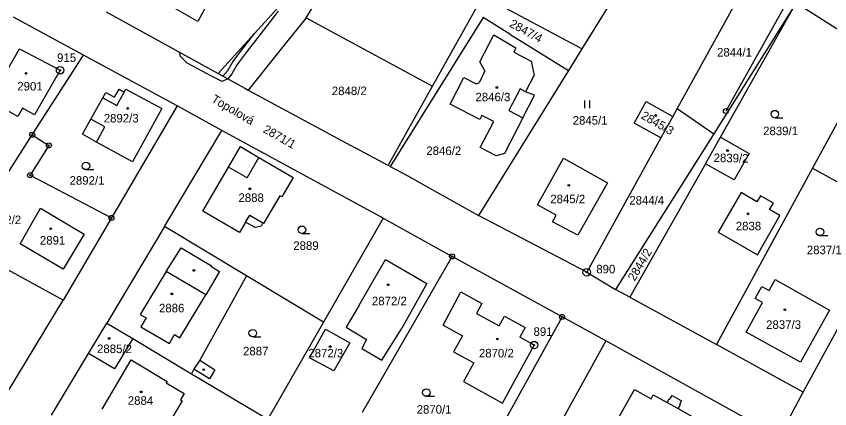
# Model space of a CAD drawing. Extents: x -755819 to -753140, y -1169796 to -1166000.
# Drawn here: x -754027.3 to -753865.3, y -1168878.8 to -1168800.6 of the extents above; entities that cross this region are included whole.
import ezdxf

# ---------------------------------------------------------------- set-up
doc = ezdxf.new("R2010")
doc.units = 0
for name, color, linetype in [('Vrstva 1', 7, 'Continuous'), ('Vrstva 12', 7, 'Continuous'), ('Vrstva 15', 7, 'Continuous'), ('Vrstva 17', 7, 'Continuous'), ('Vrstva 18', 7, 'Continuous'), ('Vrstva 19', 7, 'Continuous'), ('Vrstva 24', 7, 'Continuous'), ('Vrstva 25', 7, 'Continuous'), ('Vrstva 26', 7, 'Continuous'), ('Vrstva 27', 7, 'Continuous'), ('Vrstva 4', 7, 'Continuous'), ('Vrstva 6', 7, 'Continuous')]:
    doc.layers.add(name, color=color, linetype=linetype)

msp = doc.modelspace()

# ---------------------------------------------------------------- linework, layer by layer
at = {"layer": 'Vrstva 1'}
for p, q in [((-753898.68, -1168781.27), (-753914.68, -1168807.16)), ((-753981.78, -1168784.29), (-753991.15, -1168801.66)), ((-753969.59, -1168800.93), (-753958.71, -1168783.78)), ((-753879.77, -1168790.2), (-753895.67, -1168819)), ((-753991.15, -1168801.66), (-753997.63, -1168797.97)), ((-753973.79, -1168797.39), (-753987.09, -1168812.06)), ((-753944.38, -1168814.56), (-753934.33, -1168796.61)), ((-753914.68, -1168807.16), (-753934.33, -1168796.61)), ((-753887.05, -1168824.75), (-753871.98, -1168797.94)), ((-753871.98, -1168797.94), (-753856.24, -1168807.92)), ((-754009.43, -1168799.73), (-753987.09, -1168812.06)), ((-754013.92, -1168808.37), (-754027.85, -1168800.8)), ((-753969.59, -1168800.93), (-753974, -1168806.46)), ((-753969.59, -1168800.93), (-753944.38, -1168814.56)), ((-753934.33, -1168800.91), (-753952.81, -1168830.57)), ((-753929, -1168804.21), (-753934.33, -1168800.91)), ((-753934.96, -1168809.73), (-753932.17, -1168804.33)), ((-753932.17, -1168804.33), (-753927.77, -1168806.93)), ((-753929, -1168804.21), (-753917.32, -1168811.43)), ((-754031.7, -1168815.81), (-754026.65, -1168807.13)), ((-754026.65, -1168807.13), (-754018.57, -1168811.39)), ((-753974, -1168806.46), (-753981.09, -1168815.36)), ((-753927.77, -1168806.93), (-753928.22, -1168807.8)), ((-753928.22, -1168807.8), (-753924.72, -1168809.62)), ((-753914.68, -1168807.16), (-753917.32, -1168811.43)), ((-754024.13, -1168824.24), (-754013.92, -1168808.37)), ((-753995.25, -1168818.52), (-754013.92, -1168808.37)), ((-753856.24, -1168807.92), (-753868.74, -1168830.93)), ((-753933.96, -1168811.53), (-753934.96, -1168809.73)), ((-753924.72, -1168809.62), (-753924.15, -1168812.36)), ((-754018.57, -1168811.39), (-754023.65, -1168820.28)), ((-753987.09, -1168812.06), (-753981.78, -1168814.99)), ((-753917.32, -1168811.43), (-753935.21, -1168840.35)), ((-753933.96, -1168811.53), (-753935.1, -1168813.89)), ((-753924.15, -1168812.36), (-753925.87, -1168815.67)), ((-753940.89, -1168818.18), (-753938.14, -1168812.87)), ((-753938.14, -1168812.87), (-753935.72, -1168814.11)), ((-753935.72, -1168814.11), (-753935.1, -1168813.89)), ((-754010.06, -1168816.9), (-754009.47, -1168815.84)), ((-754009.47, -1168815.84), (-754007.76, -1168816.79)), ((-754007.76, -1168816.79), (-754006.84, -1168815.17)), ((-754006.84, -1168815.17), (-754005.81, -1168815.78)), ((-754005.81, -1168815.78), (-754005.46, -1168815.14)), ((-754005.46, -1168815.14), (-753998.32, -1168819.05)), ((-753981.78, -1168814.99), (-753981.09, -1168815.36)), ((-753981.09, -1168815.36), (-753959.78, -1168826.88)), ((-753953.23, -1168830.35), (-753944.38, -1168814.56)), ((-753924.08, -1168816.36), (-753925.87, -1168815.67)), ((-754012.44, -1168821.17), (-754010.06, -1168816.9)), ((-753926.41, -1168820.85), (-753924.08, -1168816.36)), ((-754026.97, -1168820.63), (-754031.04, -1168818.37)), ((-754026.04, -1168818.95), (-754026.97, -1168820.63)), ((-754023.65, -1168820.28), (-754026.04, -1168818.95)), ((-753995.25, -1168818.52), (-754008.34, -1168840.82)), ((-753998.32, -1168819.05), (-754004.15, -1168829.63)), ((-753986.38, -1168823.38), (-753995.25, -1168818.52)), ((-753934.98, -1168821.23), (-753940.89, -1168818.18)), ((-753904.22, -1168821.91), (-753901.87, -1168817.65)), ((-753901.87, -1168817.65), (-753896.55, -1168820.59)), ((-753895.67, -1168819), (-753896.55, -1168820.59)), ((-753895.67, -1168819), (-753888.39, -1168824.04)), ((-753934.55, -1168820.4), (-753934.98, -1168821.23)), ((-753932.18, -1168821.59), (-753934.55, -1168820.4)), ((-753926.41, -1168820.85), (-753930.08, -1168827.96)), ((-753896.55, -1168820.59), (-753898.9, -1168824.85)), ((-754014.11, -1168824.16), (-754012.44, -1168821.17)), ((-753934.9, -1168826.8), (-753932.18, -1168821.59)), ((-753898.9, -1168824.85), (-753904.22, -1168821.91)), ((-753997.76, -1168842.52), (-753986.38, -1168823.38)), ((-753954.2, -1168840.89), (-753986.38, -1168823.38)), ((-754038.2, -1168846.1), (-754024.13, -1168824.24)), ((-754024.13, -1168824.24), (-754020.81, -1168826.37)), ((-754011.31, -1168825.7), (-754014.11, -1168824.16)), ((-754004.15, -1168829.63), (-754011.31, -1168825.7)), ((-753898.9, -1168824.85), (-753913.69, -1168851.64)), ((-753890.01, -1168830.02), (-753887.05, -1168824.75)), ((-753887.05, -1168824.75), (-753881.34, -1168827.96)), ((-754020.81, -1168826.37), (-754024.55, -1168832.29)), ((-753985.04, -1168830.7), (-753982.66, -1168826.58)), ((-753982.66, -1168826.58), (-753978.97, -1168828.8)), ((-753953.23, -1168830.35), (-753959.78, -1168826.88)), ((-753931.73, -1168828.46), (-753934.9, -1168826.8)), ((-753978.97, -1168828.8), (-753972.18, -1168832.77)), ((-753930.08, -1168827.96), (-753931.73, -1168828.46)), ((-753923.47, -1168838.19), (-753918.3, -1168828.93)), ((-753918.3, -1168828.93), (-753909.53, -1168833.84)), ((-753881.34, -1168827.96), (-753884.3, -1168833.23)), ((-753952.81, -1168830.57), (-753953.23, -1168830.35)), ((-753952.81, -1168830.57), (-753949.28, -1168832.44)), ((-753890.01, -1168830.02), (-753905.11, -1168856.63)), ((-753884.3, -1168833.23), (-753890.01, -1168830.02)), ((-753990.16, -1168839.46), (-753985.04, -1168830.7)), ((-753868.74, -1168830.93), (-753887.84, -1168866.07)), ((-753868.74, -1168830.93), (-753851.51, -1168840.36)), ((-754024.55, -1168832.29), (-754008.34, -1168840.82)), ((-753972.18, -1168832.77), (-753974.4, -1168836.63)), ((-753949.28, -1168832.44), (-753946.83, -1168833.86)), ((-753946.83, -1168833.86), (-753935.21, -1168840.35)), ((-753909.53, -1168833.84), (-753915.43, -1168844.24)), ((-753974.78, -1168836.42), (-753978.03, -1168841.92)), ((-753974.4, -1168836.63), (-753974.78, -1168836.42)), ((-753882.91, -1168835.75), (-753887.47, -1168843.65)), ((-753879.79, -1168837.6), (-753882.91, -1168835.75)), ((-753879.07, -1168836.39), (-753879.79, -1168837.6)), ((-753876.51, -1168837.85), (-753879.07, -1168836.39)), ((-753919.74, -1168840.27), (-753923.47, -1168838.19)), ((-753877.26, -1168839.11), (-753876.51, -1168837.85)), ((-754026.56, -1168846), (-754022.51, -1168838.88)), ((-754022.51, -1168838.88), (-754013.81, -1168844.03)), ((-753982.82, -1168843.75), (-753990.16, -1168839.46)), ((-753920.47, -1168841.57), (-753919.74, -1168840.27)), ((-753875.23, -1168840.32), (-753877.26, -1168839.11)), ((-754008.34, -1168840.82), (-754017.96, -1168857.2)), ((-753981.62, -1168841.67), (-753982.82, -1168843.75)), ((-753979.72, -1168842.71), (-753981.62, -1168841.67)), ((-753978.19, -1168841.82), (-753978.55, -1168842.46)), ((-753978.03, -1168841.92), (-753978.19, -1168841.82)), ((-753954.2, -1168840.89), (-753966.09, -1168861.59)), ((-753954.2, -1168840.89), (-753940.49, -1168848.48)), ((-753913.69, -1168851.64), (-753935.21, -1168840.35)), ((-753915.43, -1168844.24), (-753920.47, -1168841.57)), ((-753879.69, -1168848.19), (-753875.23, -1168840.32)), ((-753870.55, -1168875.54), (-753851.51, -1168840.36)), ((-753997.76, -1168842.52), (-754009.28, -1168861.76)), ((-753981.45, -1168852.34), (-753997.76, -1168842.52)), ((-753978.55, -1168842.46), (-753979.72, -1168842.71)), ((-754013.81, -1168844.03), (-754017.97, -1168851.02)), ((-753887.47, -1168843.65), (-753879.69, -1168848.19)), ((-754017.96, -1168857.2), (-754038.2, -1168846.1)), ((-754017.97, -1168851.02), (-754026.56, -1168846)), ((-753958.98, -1168858.17), (-753953.73, -1168849.07)), ((-753958.36, -1168879.55), (-753940.49, -1168848.48)), ((-753953.73, -1168849.07), (-753945.52, -1168853.87)), ((-753918.6, -1168860.55), (-753940.49, -1168848.48)), ((-753913.69, -1168851.64), (-753907.92, -1168855.11)), ((-753981.45, -1168852.34), (-753990.77, -1168869.13)), ((-753966.09, -1168861.59), (-753981.45, -1168852.34)), ((-753877.37, -1168855.25), (-753876.17, -1168853.06)), ((-753876.17, -1168853.06), (-753865.32, -1168859.17)), ((-753945.52, -1168853.87), (-753950.56, -1168862.9)), ((-753880.11, -1168856.89), (-753878.78, -1168854.48)), ((-753878.78, -1168854.48), (-753877.37, -1168855.25)), ((-753942.3, -1168862.16), (-753938.77, -1168855.57)), ((-753938.77, -1168855.57), (-753934.55, -1168857.9)), ((-753905.11, -1168856.63), (-753907.92, -1168855.11)), ((-754039.54, -1168892.85), (-754017.96, -1168857.2)), ((-753934.55, -1168857.9), (-753935.63, -1168859.85)), ((-753905.11, -1168856.63), (-753887.84, -1168866.07)), ((-753881.91, -1168863.58), (-753878.68, -1168857.67)), ((-753878.68, -1168857.67), (-753880.11, -1168856.89)), ((-753958.98, -1168858.17), (-753961.62, -1168862.59)), ((-753865.32, -1168859.17), (-753871.07, -1168869.56)), ((-753918.6, -1168860.55), (-753935.89, -1168891.77)), ((-753935.63, -1168859.85), (-753931.12, -1168862.3)), ((-753931.12, -1168862.3), (-753930.06, -1168860.38)), ((-753930.06, -1168860.38), (-753925.93, -1168862.67)), ((-753909.86, -1168865.33), (-753918.6, -1168860.55)), ((-754012.9, -1168867.82), (-754009.28, -1168861.76)), ((-754009.28, -1168861.76), (-754004.11, -1168864.86)), ((-753966.09, -1168861.59), (-753977.22, -1168880.94)), ((-753968.91, -1168868.67), (-753965.68, -1168862.98)), ((-753965.68, -1168862.98), (-753960.89, -1168865.69)), ((-753961.62, -1168862.59), (-753957.55, -1168865.06)), ((-753954.51, -1168869.19), (-753950.56, -1168862.9)), ((-753942.3, -1168862.16), (-753938.44, -1168864.29)), ((-753925.93, -1168862.67), (-753927, -1168864.6)), ((-753938.44, -1168864.29), (-753940.21, -1168867.49)), ((-753924.15, -1168866.16), (-753927, -1168864.6)), ((-753871.07, -1168869.56), (-753881.91, -1168863.58)), ((-754004.11, -1168864.86), (-754007.72, -1168870.91)), ((-754004.11, -1168864.86), (-753992.39, -1168871.86)), ((-753960.89, -1168865.69), (-753964.05, -1168871.3)), ((-753957.55, -1168865.06), (-753958.49, -1168866.85)), ((-753930.49, -1168877.7), (-753924.15, -1168866.16)), ((-753909.86, -1168865.33), (-753920.55, -1168884.61)), ((-753892.63, -1168874.86), (-753909.86, -1168865.33)), ((-753870.55, -1168875.54), (-753887.84, -1168866.07)), ((-754020.26, -1168880.1), (-754012.9, -1168867.82)), ((-754007.72, -1168870.91), (-754012.9, -1168867.82)), ((-753958.49, -1168866.85), (-753954.51, -1168869.19)), ((-753940.21, -1168867.49), (-753936.2, -1168869.7)), ((-754010.2, -1168878.9), (-754004.42, -1168869.12)), ((-754004.42, -1168869.12), (-753997.25, -1168873.38)), ((-753990.77, -1168869.13), (-753987.77, -1168871.07)), ((-753964.05, -1168871.3), (-753968.91, -1168868.67)), ((-753991.95, -1168870.96), (-753992.39, -1168871.86)), ((-753988.79, -1168872.89), (-753991.95, -1168870.96)), ((-753987.77, -1168871.07), (-753988.79, -1168872.89)), ((-753936.2, -1168869.7), (-753938.25, -1168873.42)), ((-753992.39, -1168871.86), (-753977.22, -1168880.94)), ((-753997.25, -1168873.38), (-753997.43, -1168873.68)), ((-753997.43, -1168873.68), (-753993.88, -1168875.79)), ((-753938.25, -1168873.42), (-753930.49, -1168877.7)), ((-753993.88, -1168875.79), (-753994.62, -1168877.04)), ((-753908.01, -1168881.83), (-753904.16, -1168874.99)), ((-753904.16, -1168874.99), (-753900.87, -1168876.83)), ((-753875.36, -1168884.42), (-753892.63, -1168874.86)), ((-753875.36, -1168884.42), (-753870.55, -1168875.54)), ((-753994.29, -1168877.23), (-753997.53, -1168882.69)), ((-753994.62, -1168877.04), (-753994.29, -1168877.23)), ((-753900.87, -1168876.83), (-753900.42, -1168876.07)), ((-753900.42, -1168876.07), (-753897.66, -1168877.6)), ((-753897.66, -1168877.6), (-753897.26, -1168876.87)), ((-753897.26, -1168876.87), (-753897.13, -1168876.94)), ((-753897.13, -1168876.94), (-753896.67, -1168876.21)), ((-753896.67, -1168876.21), (-753894.8, -1168877.24)), ((-753894.8, -1168877.24), (-753895.21, -1168877.98)), ((-753895.05, -1168878.08), (-753895.47, -1168878.81)), ((-753895.47, -1168878.81), (-753892.78, -1168880.3)), ((-753895.21, -1168877.98), (-753895.05, -1168878.08))]:
    msp.add_line(p, q, dxfattribs=at)
at = {"layer": 'Vrstva 12'}
msp.add_line((-753868.9, -1168789.07), (-753885.96, -1168819.52), dxfattribs=at)
at = {"layer": 'Vrstva 24'}
for centre, radius in [((-754018.57, -1168811.39), 0.75), ((-754018.57, -1168811.39), 0.1), ((-754024.13, -1168824.24), 0.5), ((-754024.13, -1168824.24), 0.1), ((-754020.81, -1168826.37), 0.5), ((-754020.81, -1168826.37), 0.1), ((-754024.55, -1168832.29), 0.5), ((-754024.55, -1168832.29), 0.1), ((-754008.34, -1168840.82), 0.5), ((-754008.34, -1168840.82), 0.1), ((-753940.49, -1168848.48), 0.5), ((-753940.49, -1168848.48), 0.1), ((-753913.69, -1168851.64), 0.75), ((-753913.69, -1168851.64), 0.1), ((-753918.6, -1168860.55), 0.5), ((-753918.6, -1168860.55), 0.1), ((-753924.15, -1168866.16), 0.75), ((-753924.15, -1168866.16), 0.1)]:
    msp.add_circle(centre, radius, dxfattribs=at)
at = {"layer": 'Vrstva 25'}
for p, q in [((-753914.06, -1168818.93), (-753914.06, -1168817.43)), ((-753913.06, -1168818.93), (-753913.06, -1168817.43)), ((-753876.22, -1168820.89), (-753874.62, -1168820.89)), ((-754013.43, -1168831.2), (-754011.83, -1168831.2)), ((-753970.41, -1168843.93), (-753968.81, -1168843.93)), ((-753867.23, -1168844.35), (-753865.63, -1168844.35)), ((-753980.2, -1168864.53), (-753978.6, -1168864.53)), ((-753945.62, -1168876.36), (-753944.02, -1168876.36))]:
    msp.add_line(p, q, dxfattribs=at)
for centre, radius in [((-754025.37, -1168812.01), 0.175), ((-753931.57, -1168814.83), 0.175), ((-754005.12, -1168819), 0.175), ((-753899.95, -1168820.41), 0.175), ((-753876.22, -1168820.14), 0.75), ((-753885.63, -1168827.4), 0.175), ((-754013.43, -1168830.45), 0.75), ((-753980.77, -1168835), 0.175), ((-753917.24, -1168834.33), 0.175), ((-753881.56, -1168840), 0.175), ((-754020.45, -1168842.97), 0.175), ((-753970.41, -1168843.18), 0.75), ((-753867.23, -1168843.6), 0.75), ((-753991.94, -1168851.27), 0.175), ((-753953.23, -1168854.13), 0.175), ((-753996.3, -1168855.96), 0.175), ((-753874.2, -1168859.1), 0.175), ((-753980.2, -1168863.78), 0.75), ((-754008.79, -1168864.82), 0.175), ((-753931.48, -1168864.94), 0.175), ((-753964.79, -1168866.45), 0.175), ((-753989.97, -1168871.06), 0.175), ((-754002.42, -1168875.49), 0.175), ((-753945.62, -1168875.61), 0.75)]:
    msp.add_circle(centre, radius, dxfattribs=at)
at = {"layer": 'Vrstva 26'}
msp.add_circle((-753885.96, -1168819.52), 0.5, dxfattribs=at)
at = {"layer": 'Vrstva 27'}
for p, q in [((-753977.78, -1168801.79), (-753973.79, -1168797.39)), ((-753975.14, -1168799.61), (-753979.66, -1168805.47)), ((-753979.83, -1168804.05), (-753977.78, -1168801.79)), ((-753982.09, -1168807), (-753979.83, -1168804.05)), ((-753979.66, -1168805.47), (-753981.29, -1168807.6)), ((-753994.8, -1168807.81), (-753987.09, -1168812.06)), ((-753994.6, -1168808.66), (-753994.8, -1168807.81)), ((-753984.15, -1168809.69), (-753982.09, -1168807)), ((-753981.29, -1168807.6), (-753983.32, -1168810.26)), ((-753993.24, -1168809.97), (-753994.6, -1168808.66)), ((-753988.31, -1168812.66), (-753993.24, -1168809.97)), ((-753985.17, -1168811.48), (-753984.15, -1168809.69)), ((-753983.32, -1168810.26), (-753984.35, -1168812.08)), ((-753986.29, -1168813.61), (-753988.31, -1168812.66)), ((-753987.09, -1168812.06), (-753986.18, -1168812.56)), ((-753986.18, -1168812.56), (-753985.17, -1168811.48)), ((-753984.35, -1168812.08), (-753985.19, -1168813.11)), ((-753985.19, -1168813.11), (-753986.29, -1168813.61))]:
    msp.add_line(p, q, dxfattribs=at)
at = {"layer": 'Vrstva 4'}
for p, q in [((-754007.29, -1168818.44), (-754005.81, -1168815.78)), ((-753926.95, -1168815.11), (-753929.18, -1168819.41)), ((-753925.87, -1168815.67), (-753926.95, -1168815.11)), ((-754010.06, -1168816.9), (-754007.29, -1168818.44)), ((-753929.18, -1168819.41), (-753926.41, -1168820.85)), ((-754009.66, -1168822.69), (-754012.44, -1168821.17)), ((-754011.31, -1168825.7), (-754009.66, -1168822.69)), ((-753981.33, -1168832.84), (-753978.97, -1168828.8)), ((-753981.33, -1168832.84), (-753985.04, -1168830.7)), ((-753981.62, -1168841.67), (-753980.79, -1168840.24)), ((-753980.79, -1168840.24), (-753978.19, -1168841.82)), ((-753997.44, -1168851.49), (-753994.47, -1168846.78)), ((-753994.47, -1168846.78), (-753988.44, -1168850.38)), ((-753997.44, -1168851.49), (-754002.6, -1168860.07)), ((-753989.57, -1168856.11), (-753997.44, -1168851.49)), ((-753986.8, -1168851.48), (-753989.57, -1168856.11)), ((-753988.44, -1168850.38), (-753988.54, -1168850.42)), ((-753988.54, -1168850.42), (-753986.8, -1168851.48)), ((-753994.72, -1168864.68), (-753989.57, -1168856.11)), ((-754002.6, -1168860.07), (-754001.45, -1168860.74)), ((-754001.45, -1168860.74), (-754002.49, -1168862.52)), ((-754002.49, -1168862.52), (-753996.8, -1168865.82)), ((-753996.8, -1168865.82), (-753995.77, -1168864.06)), ((-753995.77, -1168864.06), (-753994.72, -1168864.68)), ((-753990.77, -1168869.13), (-753991.95, -1168870.96)), ((-753897.66, -1168877.6), (-753895.47, -1168878.81))]:
    msp.add_line(p, q, dxfattribs=at)
at = {"layer": 'Vrstva 6'}
for p, q in [((-753871.98, -1168797.94), (-753888.39, -1168824.04)), ((-753888.39, -1168824.04), (-753907.92, -1168855.11))]:
    msp.add_line(p, q, dxfattribs=at)

# ---------------------------------------------------------------- texts
at = {"layer": 'Vrstva 15'}
msp.add_text('Topolová', height=1.7, rotation=329.3934, dxfattribs=at).set_placement((-753988.59, -1168817.6))
at = {"layer": 'Vrstva 17'}
for s, p in [('915', (-754019.18, -1168809.73)), ('890', (-753911.78, -1168851.86)), ('891', (-753924.28, -1168864.32))]:
    msp.add_text(s, height=1.7, dxfattribs=at).set_placement(p)
at = {"layer": 'Vrstva 18'}
for s, rotation, p in [('2847/4', 331.2269, (-753929.21, -1168802.63)), ('2871/1', 330.3102, (-753978.29, -1168823.66)), ('2844/2', 59.4157, (-753904.14, -1168853.52))]:
    msp.add_text(s, height=1.7, rotation=rotation, dxfattribs=at).set_placement(p)
for s, p in [('2844/1', (-753887.72, -1168808.66)), ('2848/2', (-753964.45, -1168816.35)), ('2845/1', (-753916.48, -1168822.23)), ('2839/1', (-753878.55, -1168824.33)), ('2846/2', (-753945.63, -1168828.29)), ('2892/1', (-754016.69, -1168834.2)), ('2844/4', (-753905.2, -1168838.15)), ('2892/2', (-754033.28, -1168842.05)), ('2889', (-753972.13, -1168847.19)), ('2837/1', (-753869.84, -1168848.05)), ('2887', (-753982.14, -1168868.2)), ('2870/1', (-753947.56, -1168879.83))]:
    msp.add_text(s, height=1.7, dxfattribs=at).set_placement(p)
at = {"layer": 'Vrstva 19'}
for s, p in [('2901', (-754027.1, -1168815.43)), ('2846/3', (-753935.84, -1168817.58)), ('2892/3', (-754009.88, -1168821.8)), ('2888', (-753983.05, -1168837.64)), ('2845/2', (-753920.94, -1168837.89)), ('2838', (-753883.99, -1168843.29)), ('2891', (-754022.6, -1168846.13)), ('2872/2', (-753956.47, -1168858.21)), ('2886', (-753998.88, -1168859.63)), ('2837/3', (-753877.95, -1168862.92)), ('2885/2', (-754011.22, -1168867.75)), ('2872/3', (-753969.13, -1168868.61)), ('2870/2', (-753935.16, -1168868.61)), ('2884', (-754005.09, -1168878.05))]:
    msp.add_text(s, height=1.7, dxfattribs=at).set_placement(p)
for s, rotation, p in [('2845/3', 330.2529, (-753903, -1168820.92)), ('2839/2', 358.9008, (-753888.42, -1168829.67))]:
    msp.add_text(s, height=1.7, rotation=rotation, dxfattribs=at).set_placement(p)

doc.saveas('drawing.dxf')
